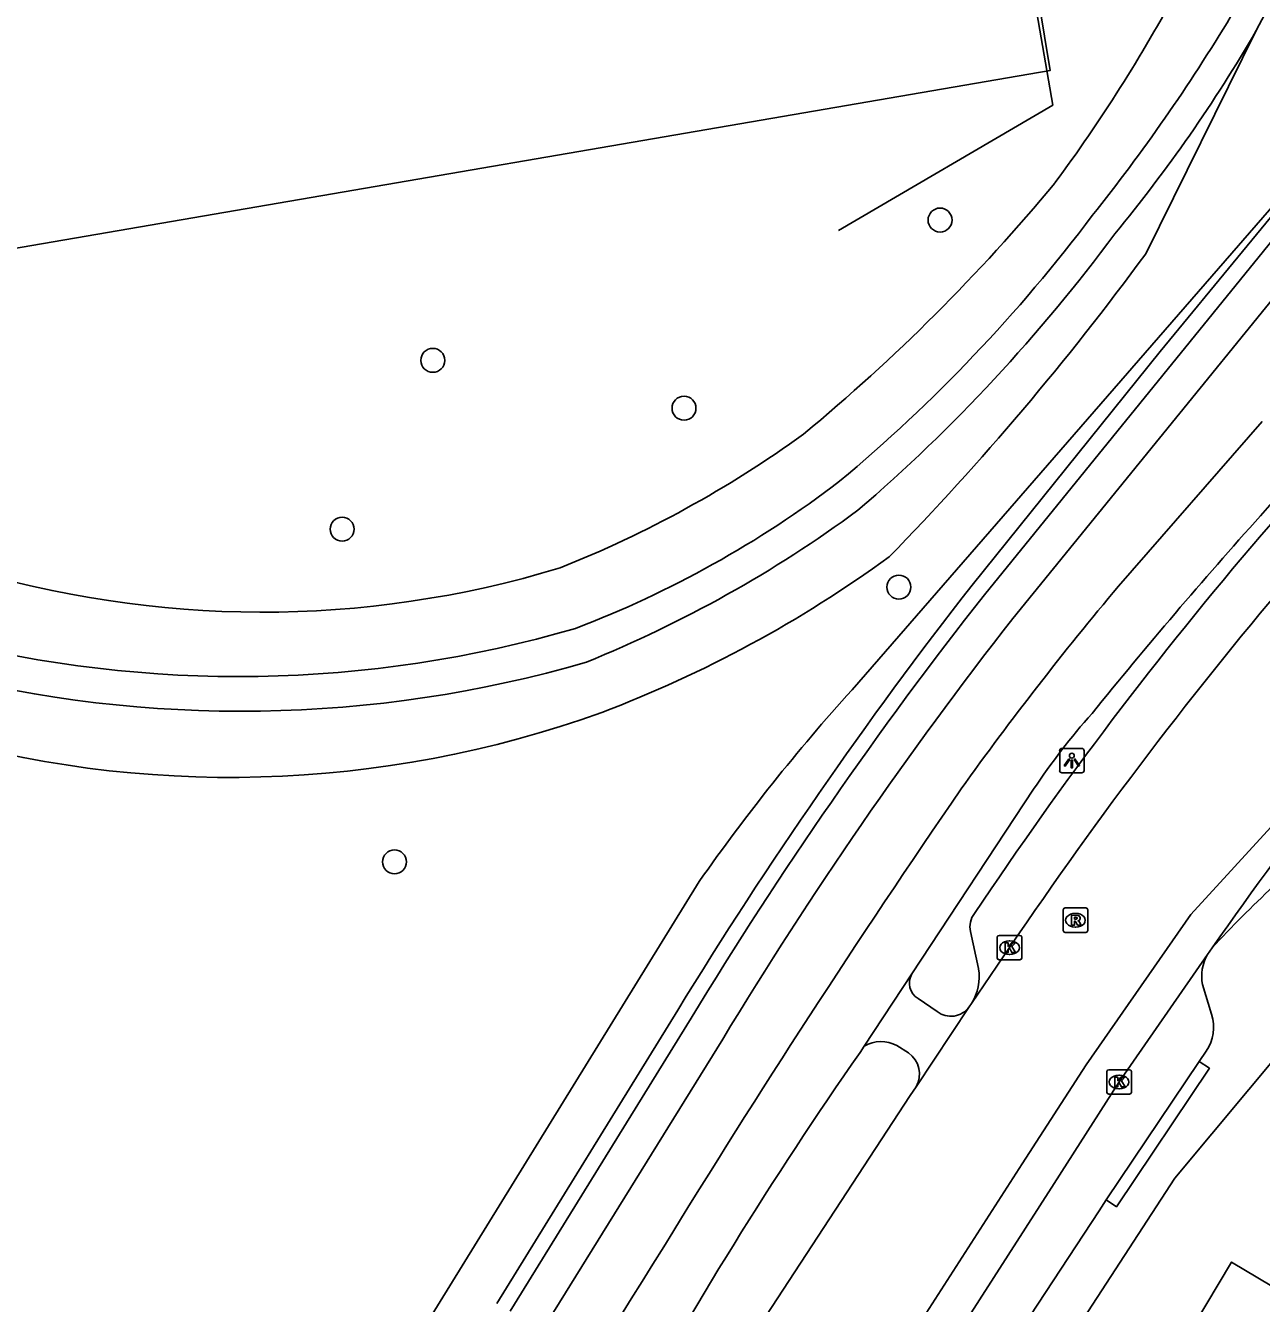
# Model space of a CAD drawing. Extents: x 162880 to 165536, y 384011 to 385179.
# Drawn here: x 164428.3 to 164478.7, y 384892.2 to 384944.4 of the extents above; entities that cross this region are included whole.
import ezdxf

# ---------------------------------------------------------------- set-up
doc = ezdxf.new("R2010")
doc.units = 0
for name, color, linetype in [('IMGEO_Boom', 7, 'Continuous'), ('IMGEO_Fietspad_gesloten', 7, 'Continuous'), ('IMGEO_Fietspad_open', 7, 'Continuous'), ('IMGEO_Groenvoorziening', 7, 'Continuous'), ('IMGEO_Hek', 7, 'Continuous'), ('IMGEO_Kolk', 7, 'Continuous'), ('IMGEO_Lichtpunt', 7, 'Continuous'), ('IMGEO_Pand', 7, 'Continuous'), ('IMGEO_Parkeervlak_open', 7, 'Continuous'), ('IMGEO_Rijbaan_lokaal_gesloten', 7, 'Continuous'), ('IMGEO_Rioolput', 7, 'Continuous'), ('IMGEO_Verkeerseiland_open', 7, 'Continuous'), ('IMGEO_Voetpad_gesloten', 7, 'Continuous'), ('IMGEO_Voetpad_open', 7, 'Continuous')]:
    doc.layers.add(name, color=color, linetype=linetype)

msp = doc.modelspace()

# ---------------------------------------------------------------- linework, layer by layer
at = {"layer": 'IMGEO_Boom'}
for centre in [(164465.615, 384936.458), (164444.894, 384930.728), (164455.157, 384928.773), (164441.192, 384923.833), (164463.933, 384921.469), (164443.331, 384910.246)]:
    msp.add_circle(centre, 0.489, dxfattribs=at)
at = {"layer": 'IMGEO_Fietspad_gesloten'}
for points in [[(164478.706, 384924.383), (164485.19, 384931.788)], [(164478.778, 384928.236), (164472.901, 384921.503)], [(164464.465, 384905.672), (164469.438, 384913.222)], [(164462.517, 384902.726), (164464.465, 384905.672)], [(164462.346, 384902.467), (164462.517, 384902.726)]]:
    msp.add_lwpolyline(points, dxfattribs=at)
for centre, radius, start, end in [((164638.379, 384781.239), 214.443, 138.12424, 140.95904), ((164577.211, 384833.884), 136.226, 139.96995, 144.37886), ((164494.591, 384896.274), 30.33, 138.652, 146.0282), ((164822.645, 384668.613), 432.08, 145.51947, 148.47611), ((164607.213, 384801.68), 176.478, 145.17301, 151.259), ((164657.357, 384766.101), 240.235, 147.68394, 154.0581)]:
    msp.add_arc(centre, radius, start, end, dxfattribs=at)
at = {"layer": 'IMGEO_Fietspad_open'}
for points in [[(164502.671, 384929.959), (164500, 384927.045), (164490.313, 384915.433), (164475.209, 384897.333), (164473.71, 384895.03), (164466.27, 384883.603), (164458.393, 384870.901), (164450.828, 384858.17), (164442.115, 384843.091), (164430.304, 384821.224), (164425.889, 384812.498), (164424.399, 384809.126), (164419.563, 384795.816), (164414.61, 384778.596), (164411.594, 384763.921)], [(164476.335, 384905.234), (164476.708, 384904.022)], [(164465.498, 384904.131), (164464.717, 384904.661)], [(164463.854, 384902.744), (164464.329, 384902.447)], [(164476.489, 384902.518), (164476.205, 384902.095)], [(164476.205, 384902.095), (164476.619, 384901.817), (164472.82, 384896.164), (164472.406, 384896.442)], [(164472.406, 384896.442), (164472.115, 384896), (164465.826, 384886.431)]]:
    msp.add_lwpolyline(points, dxfattribs=at)
for centre, radius, start, end in [((164509.856, 384876.195), 45.057, 128.3353, 137.3283), ((164478.099, 384905.572), 1.797, 150.355, 190.8567), ((164465.11, 384905.296), 0.747, 149.7451, 238.2474), ((164466.056, 384904.86), 0.918, 232.5645, 324.4326), ((164475.076, 384903.492), 1.716, 325.4332, 17.9973), ((164463.201, 384901.551), 1.36, 61.3314, 120.2112), ((164463.735, 384901.589), 1.043, 329.6724, 55.3239)]:
    msp.add_arc(centre, radius, start, end, dxfattribs=at)
at = {"layer": 'IMGEO_Groenvoorziening'}
for points in [[(164425.887, 384934.975), (164470.107, 384942.559), (164466.856, 384962.294), (164422.506, 384954.687), (164425.887, 384934.975)], [(164474.015, 384935.079), (164478.532, 384944.196)], [(164484.697, 384943.341), (164462.022, 384917.279)], [(164455.776, 384909.442), (164440.054, 384883.954)]]:
    msp.add_lwpolyline(points, dxfattribs=at)
for centre, radius, start, end in [((164417.422, 384977.057), 65.76, 323.53243, 331.76174), ((164410.857, 384987.215), 77.196, 309.58049, 320.36366), ((164380.531, 385003.61), 115.913, 315.72977, 323.75562), ((164433.124, 384964.935), 45.932, 291.6822, 305.8779), ((164433.93, 384963.386), 50.317, 290.7968, 306.0362), ((164437.912, 384962.34), 41.897, 252.863, 286.9034), ((164522.853, 384862.39), 81.934, 137.93938, 144.95173), ((164436.632, 384958.363), 44.667, 253.339, 289.8436)]:
    msp.add_arc(centre, radius, start, end, dxfattribs=at)
at = {"layer": 'IMGEO_Hek'}
msp.add_lwpolyline([(164461.464, 384936.031), (164470.225, 384941.154), (164466.768, 384961.114)], dxfattribs=at)
at = {"layer": 'IMGEO_Kolk'}
for p, q in [((164468.028, 384907.245), (164468.88, 384907.245)), ((164467.953, 384906.319), (164467.953, 384907.171)), ((164468.441, 384907.025), (164468.466, 384907.025)), ((164468.954, 384907.171), (164468.954, 384906.319)), ((164468.88, 384906.245), (164468.028, 384906.245)), ((164468.464, 384906.465), (164468.439, 384906.465)), ((164472.428, 384900.833), (164472.428, 384901.685)), ((164472.503, 384901.759), (164473.355, 384901.759)), ((164472.916, 384901.539), (164472.941, 384901.539)), ((164473.429, 384901.685), (164473.429, 384900.833)), ((164472.939, 384900.979), (164472.914, 384900.979)), ((164473.355, 384900.759), (164472.503, 384900.759))]:
    msp.add_line(p, q, dxfattribs=at)
for points in [[(164468.028, 384907.245), (164468.88, 384907.245)], [(164467.953, 384906.319), (164467.953, 384907.171)], [(164468.274, 384906.945), (164468.397, 384906.945), (164468.397, 384906.794), (164468.527, 384906.945), (164468.691, 384906.945), (164468.545, 384906.794), (164468.698, 384906.545), (164468.546, 384906.545), (164468.461, 384906.709), (164468.397, 384906.642), (164468.397, 384906.545), (164468.274, 384906.545), (164468.274, 384906.945)], [(164468.954, 384907.171), (164468.954, 384906.319)], [(164468.88, 384906.245), (164468.028, 384906.245)], [(164472.428, 384900.833), (164472.428, 384901.685)], [(164472.503, 384901.759), (164473.355, 384901.759)], [(164473.429, 384901.685), (164473.429, 384900.833)], [(164472.749, 384901.459), (164472.872, 384901.459), (164472.872, 384901.308), (164473.002, 384901.459), (164473.166, 384901.459), (164473.02, 384901.308), (164473.173, 384901.059), (164473.021, 384901.059), (164472.936, 384901.223), (164472.872, 384901.156), (164472.872, 384901.059), (164472.749, 384901.059), (164472.749, 384901.459)], [(164473.355, 384900.759), (164472.503, 384900.759)]]:
    msp.add_lwpolyline(points, dxfattribs=at)
for centre, start, end in [((164468.03, 384907.169), 91.552, 178.448), ((164468.03, 384907.169), 91.552, 178.448), ((164468.878, 384907.169), 1.552, 88.448), ((164468.878, 384907.169), 1.552, 88.448), ((164468.03, 384906.321), 181.552, 268.448), ((164468.03, 384906.321), 181.552, 268.448), ((164468.878, 384906.321), 271.552, 358.448), ((164468.878, 384906.321), 271.552, 358.448), ((164472.505, 384901.683), 91.552, 178.448), ((164472.505, 384901.683), 91.552, 178.448), ((164473.353, 384901.683), 1.552, 88.448), ((164473.353, 384901.683), 1.552, 88.448), ((164472.505, 384900.835), 181.552, 268.448), ((164472.505, 384900.835), 181.552, 268.448), ((164473.353, 384900.835), 271.552, 358.448), ((164473.353, 384900.835), 271.552, 358.448)]:
    msp.add_arc(centre, 0.0765, start, end, dxfattribs=at)
for centre, major_axis, ratio, start_param, end_param in [((164468.44, 384906.745), (-0.387, 0.002), 0.722429, 4.712389, 7.853982), ((164468.465, 384906.745), (-0.39, 0.002), 0.717154, 1.570796, 4.712389), ((164472.915, 384901.259), (-0.387, 0.002), 0.722429, 4.712389, 7.853982), ((164472.94, 384901.259), (-0.39, 0.002), 0.717154, 1.570796, 4.712389)]:
    msp.add_ellipse(centre, major_axis=major_axis, ratio=ratio, start_param=start_param, end_param=end_param, dxfattribs=at)
at = {"layer": 'IMGEO_Lichtpunt'}
for p, q in [((164470.501, 384914.788), (164470.501, 384913.981)), ((164470.501, 384914.788), (164470.501, 384913.981)), ((164471.403, 384914.883), (164470.595, 384914.883)), ((164471.403, 384914.883), (164470.595, 384914.883)), ((164471.497, 384913.981), (164471.497, 384914.788)), ((164471.497, 384913.981), (164471.497, 384914.788)), ((164470.595, 384913.887), (164471.403, 384913.887)), ((164470.595, 384913.887), (164471.403, 384913.887))]:
    msp.add_line(p, q, dxfattribs=at)
for points in [[(164470.875, 384914.452), (164470.914, 384914.424), (164470.726, 384914.162), (164470.688, 384914.189), (164470.875, 384914.452)], [(164470.977, 384914.404), (164471.024, 384914.404), (164471.024, 384914.082), (164470.977, 384914.082), (164470.977, 384914.404)], [(164471.087, 384914.424), (164471.125, 384914.451), (164471.312, 384914.189), (164471.273, 384914.161), (164471.087, 384914.424)]]:
    msp.add_lwpolyline(points, dxfattribs=at)
msp.add_circle((164471, 384914.586), 0.0994, dxfattribs=at)
for centre, start, end in [((164470.595, 384914.788), 90, 180), ((164470.595, 384914.788), 90, 180), ((164471.403, 384914.788), 0, 90), ((164471.403, 384914.788), 0, 90), ((164470.595, 384913.981), 180, 270), ((164470.595, 384913.981), 180, 270), ((164471.403, 384913.981), 270, 0), ((164471.403, 384913.981), 270, 360)]:
    msp.add_arc(centre, 0.0946, start, end, dxfattribs=at)
at = {"layer": 'IMGEO_Pand'}
msp.add_lwpolyline([(164474.924, 384889.543), (164477.523, 384893.904), (164481.819, 384891.344), (164484.801, 384889.567), (164483.488, 384887.363), (164488.277, 384884.51)], dxfattribs=at)
at = {"layer": 'IMGEO_Parkeervlak_open'}
for points in [[(164484.431, 384930.078), (164478.743, 384923.596)], [(164466.861, 384907.401), (164467.189, 384905.886)]]:
    msp.add_lwpolyline(points, dxfattribs=at)
for centre, radius, start, end in [((164601.093, 384818.692), 161.166, 139.38995, 146.29143), ((164467.666, 384907.607), 0.831, 140.6048, 194.321), ((164465.221, 384905.55), 1.997, 326.9345, 9.6735)]:
    msp.add_arc(centre, radius, start, end, dxfattribs=at)
at = {"layer": 'IMGEO_Rijbaan_lokaal_gesloten'}
for points in [[(164407.326, 384769.894), (164410.876, 384786.043), (164414.758, 384799.053), (164419.028, 384810.315), (164423.298, 384819.712), (164430.673, 384833.693), (164447.441, 384863.285), (164464.442, 384890.858), (164468.976, 384897.91), (164471.584, 384901.964), (164475.854, 384908.1), (164481.056, 384913.77), (164487.538, 384920.685)], [(164468.454, 384906.745), (164466.894, 384904.461)], [(164476.538, 384906.461), (164476.728, 384906.735)], [(164409.229, 384771.64), (164411.542, 384783.001), (164413.774, 384791.048), (164417.221, 384801.957), (164420.582, 384810.694), (164424.366, 384818.895), (164429.393, 384828.507), (164437.347, 384843.111), (164441.661, 384850.736), (164449.591, 384864.231), (164457.492, 384877.201), (164470.273, 384897.119), (164472.931, 384901.262), (164476.538, 384906.461)], [(164466.803, 384904.326), (164464.636, 384901.062)], [(164466.894, 384904.461), (164466.803, 384904.326)], [(164464.636, 384901.062), (164464.399, 384900.701), (164455.439, 384887.015), (164447.387, 384874.069), (164445.403, 384870.831), (164445.025, 384870.196)]]:
    msp.add_lwpolyline(points, dxfattribs=at)
for centre, radius, start, end in [((164611.306, 384810.276), 172.374, 139.48192, 145.96871), ((164628.881, 384799.994), 185.861, 139.50627, 144.94878)]:
    msp.add_arc(centre, radius, start, end, dxfattribs=at)
at = {"layer": 'IMGEO_Rioolput'}
for p, q in [((164470.646, 384907.438), (164470.646, 384908.29)), ((164470.721, 384908.364), (164471.573, 384908.364)), ((164471.647, 384908.29), (164471.647, 384907.438)), ((164471.134, 384908.144), (164471.159, 384908.144)), ((164471.573, 384907.364), (164470.721, 384907.364)), ((164471.157, 384907.584), (164471.132, 384907.584))]:
    msp.add_line(p, q, dxfattribs=at)
for points in [[(164470.646, 384907.438), (164470.646, 384908.29)], [(164470.721, 384908.364), (164471.573, 384908.364)], [(164471.647, 384908.29), (164471.647, 384907.438)], [(164471.235, 384908.062), (164470.983, 384908.064), (164470.983, 384907.664)], [(164470.983, 384907.664), (164471.107, 384907.664), (164471.107, 384907.826), (164471.118, 384907.826)], [(164471.161, 384907.983), (164471.107, 384907.983), (164471.107, 384907.902)], [(164471.107, 384907.902), (164471.159, 384907.902)], [(164471.165, 384907.797), (164471.236, 384907.664), (164471.376, 384907.664), (164471.311, 384907.79)], [(164471.573, 384907.364), (164470.721, 384907.364)]]:
    msp.add_lwpolyline(points, dxfattribs=at)
for centre, radius, start, end in [((164470.723, 384908.288), 0.0765, 91.552, 178.448), ((164470.723, 384908.288), 0.0765, 91.552, 178.448), ((164471.571, 384908.288), 0.0765, 1.552, 88.448), ((164471.571, 384908.288), 0.0765, 1.552, 88.448), ((164471.117, 384907.773), 0.0533, 26.0293, 88.6989), ((164471.143, 384908.091), 0.19, 274.7715, 282.9687), ((164471.167, 384907.887), 0.0964, 77.0061, 93.1865), ((164471.181, 384907.944), 0.0378, 276.6634, 79.6772), ((164471.234, 384907.952), 0.109, 350.3612, 89.416), ((164471.232, 384907.952), 0.112, 277.5842, 350.9817), ((164471.216, 384907.737), 0.108, 29.5134, 73.7905), ((164470.723, 384907.44), 0.0765, 181.552, 268.448), ((164470.723, 384907.44), 0.0765, 181.552, 268.448), ((164471.571, 384907.44), 0.0765, 271.552, 358.448), ((164471.571, 384907.44), 0.0765, 271.552, 358.448)]:
    msp.add_arc(centre, radius, start, end, dxfattribs=at)
for centre, major_axis, ratio, start_param, end_param in [((164471.133, 384907.864), (-0.387, 0.002), 0.722429, 4.712389, 7.853982), ((164471.158, 384907.864), (-0.39, 0.002), 0.717154, 1.570796, 4.712389)]:
    msp.add_ellipse(centre, major_axis=major_axis, ratio=ratio, start_param=start_param, end_param=end_param, dxfattribs=at)
at = {"layer": 'IMGEO_Verkeerseiland_open'}
for points in [[(164466.921, 384921.547), (164474.605, 384931.09), (164484.697, 384943.341)], [(164447.518, 384892.214), (164454.906, 384904.196)]]:
    msp.add_lwpolyline(points, dxfattribs=at)
msp.add_arc((164612.201, 384808.11), 184.321, 142.01666, 148.58067, dxfattribs=at)
at = {"layer": 'IMGEO_Voetpad_gesloten'}
msp.add_lwpolyline([(164485.155, 384956.704), (164483.365, 384953.32), (164478.532, 384944.196)], dxfattribs=at)
for centre, radius, start, end in [((164413.695, 384983.148), 74.448, 321.34612, 328.98139), ((164424.923, 384975.371), 62.015, 320.46686, 329.82108), ((164419.966, 384975.63), 64.884, 309.81721, 323.07213), ((164417.215, 384976.981), 69.082, 310.70013, 323.50742), ((164435.324, 384960.108), 43.168, 290.9004, 307.3512), ((164431.968, 384965.755), 51.097, 292.0753, 306.3632), ((164436.967, 384966.893), 49.079, 255.5652, 286.2776), ((164437.073, 384966.915), 50.518, 255.564, 286.2047)]:
    msp.add_arc(centre, radius, start, end, dxfattribs=at)
at = {"layer": 'IMGEO_Voetpad_open'}
for points in [[(164491.564, 384950.48), (164486.438, 384944.55), (164485.178, 384942.999), (164467.426, 384921.156)], [(164468.594, 384920.192), (164485.725, 384941.26), (164487.316, 384939.967)], [(164455.448, 384903.863), (164448.06, 384891.896)], [(164449.401, 384891.172), (164456.737, 384903.004)], [(164472.406, 384896.442), (164476.205, 384902.095)]]:
    msp.add_lwpolyline(points, dxfattribs=at)
for centre, radius, start, end in [((164603.608, 384814.035), 173.264, 141.81127, 148.7719), ((164606.493, 384812.38), 175.042, 141.98099, 148.81994)]:
    msp.add_arc(centre, radius, start, end, dxfattribs=at)

doc.saveas('drawing.dxf')
